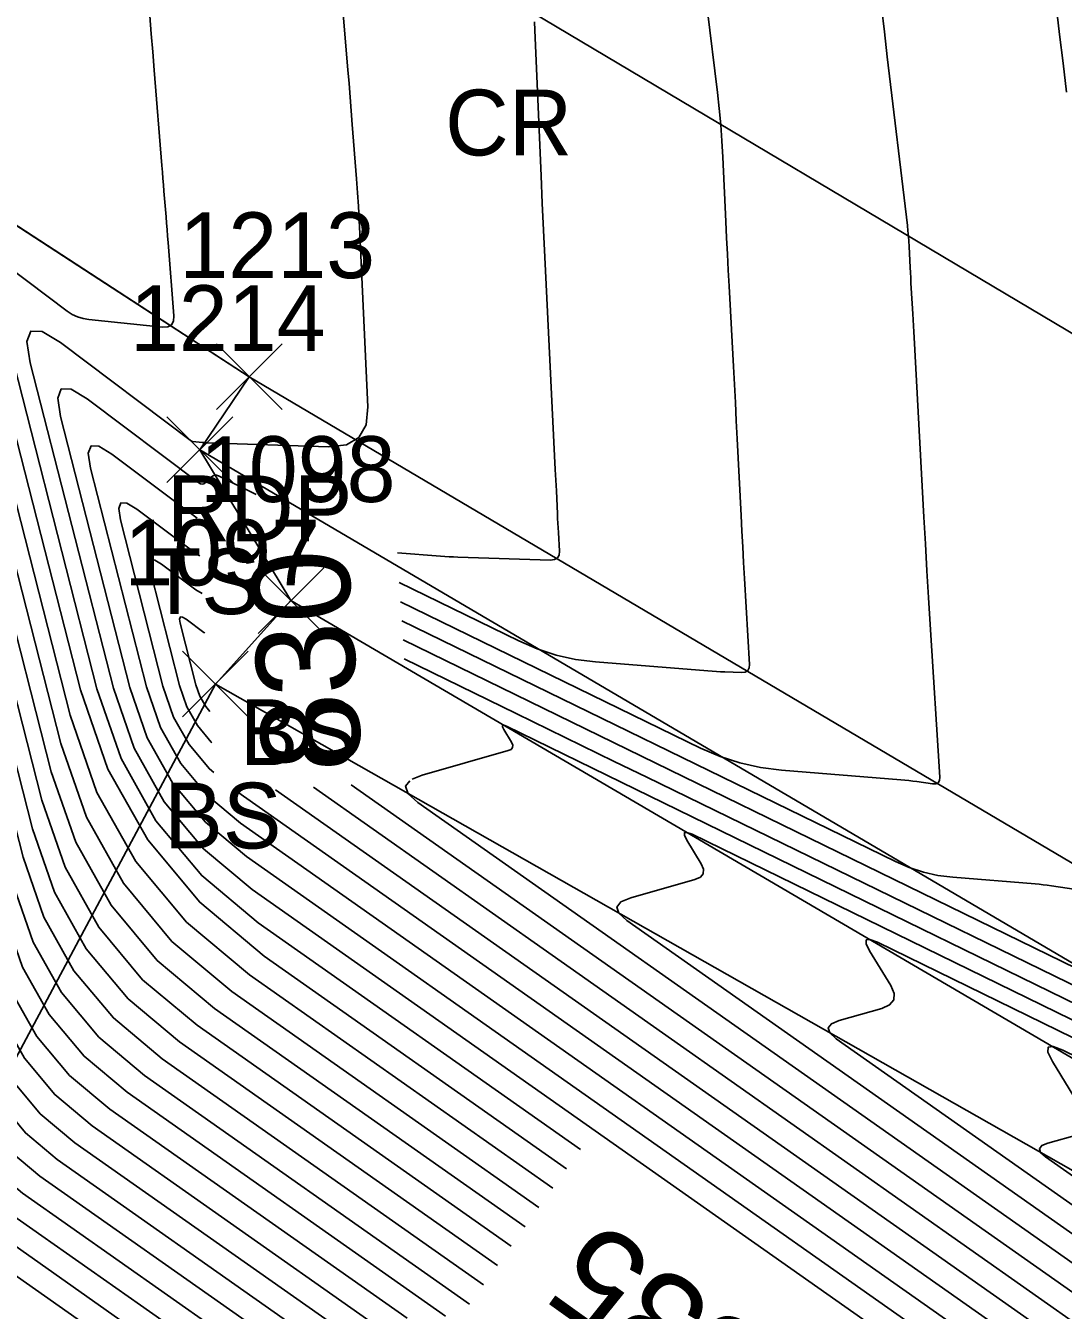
# Model space of a CAD drawing. Extents: x 1650836 to 1652450, y 332578 to 333908.
# Drawn here: x 1651839.46 to 1651871, y 332889.77 to 332928.84 of the extents above; entities that cross this region are included whole.
import ezdxf

# ---------------------------------------------------------------- set-up
doc = ezdxf.new("R2010")
doc.units = 0
for name, color, linetype in [('L_A', 7, 'Continuous'), ('L_I', 7, 'Continuous'), ('L_TIC', 7, 'Continuous'), ('LELB', 7, 'Continuous'), ('LSOGCMA', 7, 'Continuous'), ('LSOGCMA_T', 7, 'Continuous'), ('LSOGCMI', 7, 'Continuous'), ('LSOGP', 7, 'Continuous'), ('P_A', 7, 'Continuous'), ('P_I', 7, 'Continuous'), ('P_TIC', 7, 'Continuous'), ('PET', 7, 'Continuous'), ('PRC', 7, 'Continuous')]:
    doc.layers.add(name, color=color, linetype=linetype)

msp = doc.modelspace()

# ---------------------------------------------------------------- linework, layer by layer
at = {"layer": 'L_TIC'}
for points in [[(1651843.759, 332914.941), (1651845.759, 332916.941)], [(1651845.759, 332914.941), (1651843.759, 332916.941)], [(1651846.527, 332910.35), (1651848.527, 332912.35)], [(1651848.527, 332910.35), (1651846.527, 332912.35)], [(1651844.231, 332907.813), (1651846.231, 332909.813)], [(1651846.231, 332907.813), (1651844.231, 332909.813)]]:
    msp.add_lwpolyline(points, dxfattribs=at)
at = {"layer": 'LELB'}
for points in [[(1651844.759, 332915.941), (1651880.379, 332894.976), (1651917.082, 332874.787), (1651949.824, 332853.945), (1651967.074, 332844.342), (1652000.53, 332828.254), (1652035.357, 332809.776), (1652067.23, 332793.489), (1652106.029, 332773.108), (1652143.274, 332753.324), (1652172.167, 332734.049)], [(1652048.756, 332662.461), (1652082.555, 332678.298), (1652130.366, 332703.201), (1652148.083, 332715.406), (1652159.47, 332726.367), (1652148.02, 332734.227), (1652128.413, 332739.339), (1652116.951, 332747.33), (1652106.793, 332756.875), (1652094.604, 332761.138), (1652083.802, 332764.466), (1652074.482, 332770.284), (1652065.17, 332770.428), (1652062.989, 332774.387), (1652054.537, 332784.724), (1652034.993, 332796.475), (1652025.062, 332801.1), (1652009.772, 332808.074), (1651988.967, 332816.401), (1651980.006, 332832.954), (1651960.575, 332843.477), (1651932.852, 332862.75), (1651890.753, 332886.019), (1651847.527, 332911.35)], [(1651992.104, 332790.093), (1651989.915, 332804.738), (1651988.967, 332816.401), (1651977.078, 332830.976), (1651959.162, 332840.786), (1651931.328, 332859.703), (1651889.406, 332883.733), (1651845.231, 332908.813)]]:
    msp.add_lwpolyline(points, dxfattribs=at)
at = {"layer": 'LSOGCMA'}
for points in [[(1651819.374, 332935.612), (1651835.771, 332920.605), (1651836.236, 332920.116), (1651836.617, 332919.576), (1651836.913, 332918.986), (1651837.125, 332918.346), (1651840.242, 332906.143), (1651840.985, 332904.001), (1651842.059, 332902.089), (1651843.465, 332900.405), (1651845.203, 332898.951), (1651854.642, 332892.306)], [(1651845.064, 332907.976), (1651844.935, 332908.131), (1651844.76, 332908.441), (1651844.64, 332908.789), (1651844.161, 332910.662), (1651844.142, 332910.791), (1651844.166, 332910.854), (1651844.234, 332910.852), (1651844.344, 332910.784), (1651844.875, 332910.386), (1651844.908, 332910.367)], [(1651850.934, 332910.157), (1651871.822, 332899.963)], [(1651831.003, 332908.589), (1651835.11, 332904.831), (1651835.346, 332904.582), (1651835.539, 332904.309), (1651835.689, 332904.009), (1651835.797, 332903.685), (1651837.378, 332897.494), (1651837.755, 332896.407), (1651838.3, 332895.437), (1651839.013, 332894.583), (1651839.894, 332893.845), (1651846.405, 332889.263)], [(1651911.748, 332858.275), (1651911.497, 332858.472), (1651910.953, 332858.899), (1651910.409, 332859.326), (1651909.864, 332859.754), (1651909.32, 332860.181), (1651890.123, 332875.244), (1651888.907, 332876.197), (1651887.691, 332877.149), (1651886.474, 332878.099), (1651885.256, 332879.049), (1651880.382, 332882.846), (1651879.158, 332883.788), (1651877.923, 332884.715), (1651876.676, 332885.627), (1651875.419, 332886.523), (1651848.21, 332905.675)]]:
    msp.add_lwpolyline(points, dxfattribs=at)
at = {"layer": 'LSOGCMI'}
for points in [[(1651866.224, 332941.422), (1651869.154, 332937.22), (1651869.528, 332936.61), (1651869.82, 332935.969), (1651870.03, 332935.297), (1651870.158, 332934.593), (1651870.679, 332930.323), (1651870.785, 332929.446), (1651870.89, 332928.57), (1651870.993, 332927.693), (1651871.095, 332926.816)], [(1651853.8, 332891.131), (1651844.141, 332897.93), (1651842.574, 332899.241), (1651841.307, 332900.758), (1651840.339, 332902.482), (1651839.67, 332904.413), (1651836.86, 332915.414), (1651836.668, 332915.991), (1651836.401, 332916.523), (1651836.058, 332917.009), (1651835.639, 332917.45), (1651815.67, 332935.725), (1651815.59, 332935.78), (1651815.515, 332935.792), (1651815.445, 332935.762), (1651815.38, 332935.689), (1651815.133, 332935.313), (1651815.069, 332935.241), (1651815.001, 332935.213), (1651814.93, 332935.229), (1651814.854, 332935.289), (1651810.989, 332939.401)], [(1651814.484, 332938.446), (1651814.497, 332938.437), (1651835.705, 332919.027), (1651836.147, 332918.562), (1651836.509, 332918.05), (1651836.791, 332917.489), (1651836.992, 332916.88), (1651839.956, 332905.278), (1651840.662, 332903.242), (1651841.683, 332901.424), (1651843.019, 332899.823), (1651844.672, 332898.44), (1651854.221, 332891.718)], [(1651812.136, 332935.623), (1651815.343, 332932.21), (1651815.482, 332932.1), (1651815.613, 332932.07), (1651815.738, 332932.122), (1651815.855, 332932.254), (1651816.311, 332932.946), (1651816.429, 332933.08), (1651816.558, 332933.136), (1651816.696, 332933.113), (1651816.844, 332933.013), (1651835.573, 332915.873), (1651835.969, 332915.456), (1651836.293, 332914.996), (1651836.546, 332914.493), (1651836.727, 332913.947), (1651839.383, 332903.548), (1651840.016, 332901.723), (1651840.931, 332900.093), (1651842.129, 332898.659), (1651843.61, 332897.419), (1651853.379, 332890.543)], [(1651848.849, 332932.339), (1651849.257, 332927.494), (1651849.292, 332927.079), (1651849.326, 332926.664), (1651849.359, 332926.248), (1651849.391, 332925.833), (1651849.519, 332924.173), (1651849.549, 332923.757), (1651849.576, 332923.342), (1651849.6, 332922.926), (1651849.621, 332922.51), (1651849.864, 332917.247), (1651849.811, 332916.701), (1651849.594, 332916.316), (1651849.212, 332916.093), (1651848.667, 332916.032), (1651844.974, 332916.15), (1651844.938, 332916.151), (1651844.902, 332916.153), (1651844.866, 332916.156), (1651844.831, 332916.159), (1651844.548, 332916.188), (1651844.537, 332916.19), (1651844.527, 332916.193), (1651844.517, 332916.198), (1651844.507, 332916.204), (1651840.522, 332919.201), (1651839.964, 332919.539), (1651839.624, 332919.55), (1651839.503, 332919.232), (1651839.6, 332918.587), (1651842.13, 332908.684), (1651842.762, 332906.862), (1651843.676, 332905.234), (1651844.873, 332903.801), (1651846.352, 332902.563), (1651866.654, 332888.272)], [(1651852.958, 332889.955), (1651843.079, 332896.908), (1651841.684, 332898.076), (1651840.555, 332899.428), (1651839.693, 332900.964), (1651839.097, 332902.683), (1651836.594, 332912.481), (1651836.424, 332912.996), (1651836.186, 332913.469), (1651835.88, 332913.902), (1651835.507, 332914.295), (1651818.018, 332930.301), (1651817.803, 332930.447), (1651817.601, 332930.48), (1651817.414, 332930.399), (1651817.241, 332930.204), (1651816.577, 332929.196), (1651816.406, 332929.003), (1651816.225, 332928.928), (1651816.034, 332928.971), (1651815.832, 332929.132), (1651812.947, 332932.202)], [(1651831.284, 332931.802), (1651831.606, 332927.983), (1651831.632, 332927.832), (1651831.684, 332927.694), (1651831.762, 332927.568), (1651831.865, 332927.456), (1651835.904, 332923.76), (1651836.414, 332923.222), (1651836.832, 332922.63), (1651837.158, 332921.982), (1651837.391, 332921.278), (1651840.815, 332907.872), (1651841.631, 332905.52), (1651842.81, 332903.419), (1651844.355, 332901.57), (1651846.264, 332899.972), (1651855.484, 332893.482)], [(1651825.944, 332931.237), (1651835.838, 332922.182), (1651836.325, 332921.669), (1651836.725, 332921.103), (1651837.035, 332920.484), (1651837.258, 332919.812), (1651840.529, 332907.007), (1651841.308, 332904.761), (1651842.435, 332902.754), (1651843.91, 332900.987), (1651845.733, 332899.461), (1651855.063, 332892.894)], [(1651860.178, 332929.358), (1651860.488, 332926.803), (1651860.543, 332926.314), (1651860.589, 332925.824), (1651860.625, 332925.334), (1651860.653, 332924.842), (1651860.745, 332922.876), (1651860.768, 332922.384), (1651860.792, 332921.892), (1651860.818, 332921.401), (1651860.844, 332920.909), (1651860.976, 332918.467), (1651861.006, 332917.919), (1651861.035, 332917.371), (1651861.063, 332916.822), (1651861.091, 332916.274), (1651861.209, 332913.941), (1651861.234, 332913.463), (1651861.26, 332912.984), (1651861.286, 332912.506), (1651861.313, 332912.027), (1651861.466, 332909.413), (1651861.456, 332909.302), (1651861.413, 332909.223), (1651861.335, 332909.178), (1651861.224, 332909.165), (1651860.712, 332909.182), (1651860.584, 332909.187), (1651860.456, 332909.193), (1651860.328, 332909.201), (1651860.2, 332909.211), (1651856.781, 332909.487), (1651856.176, 332909.564), (1651855.586, 332909.696), (1651855.012, 332909.883), (1651854.452, 332910.125), (1651850.82, 332911.897)], [(1651865.471, 332929.401), (1651865.563, 332928.647), (1651865.652, 332927.893), (1651866.261, 332922.754), (1651866.278, 332922.596), (1651866.293, 332922.438), (1651866.305, 332922.279), (1651866.314, 332922.121), (1651866.346, 332921.485), (1651866.355, 332921.327), (1651866.363, 332921.168), (1651866.372, 332921.009), (1651866.381, 332920.85), (1651866.426, 332920.076), (1651866.436, 332919.894), (1651866.447, 332919.712), (1651866.457, 332919.53), (1651866.467, 332919.348), (1651866.765, 332913.89), (1651866.811, 332913.075), (1651866.858, 332912.259), (1651866.906, 332911.444), (1651866.956, 332910.629), (1651867.245, 332905.98), (1651867.236, 332905.877), (1651867.196, 332905.809), (1651867.125, 332905.775), (1651867.022, 332905.775), (1651866.546, 332905.846), (1651866.426, 332905.863), (1651866.307, 332905.877), (1651866.187, 332905.89), (1651866.068, 332905.901), (1651862.433, 332906.195), (1651861.795, 332906.276), (1651861.173, 332906.415), (1651860.567, 332906.612), (1651859.976, 332906.867), (1651850.858, 332911.317)], [(1651813.758, 332928.781), (1651816.321, 332926.053), (1651816.586, 332925.842), (1651816.837, 332925.786), (1651817.075, 332925.884), (1651817.3, 332926.138), (1651818.171, 332927.461), (1651818.399, 332927.718), (1651818.644, 332927.824), (1651818.909, 332927.781), (1651819.192, 332927.588), (1651835.441, 332912.718), (1651835.791, 332912.349), (1651836.078, 332911.943), (1651836.301, 332911.498), (1651836.461, 332911.015), (1651838.81, 332901.818), (1651839.37, 332900.204), (1651840.179, 332898.763), (1651841.239, 332897.494), (1651842.549, 332896.398), (1651852.22, 332889.59)], [(1651838.911, 332921.521), (1651840.725, 332920.157), (1651840.877, 332920.057), (1651841.038, 332919.981), (1651841.207, 332919.928), (1651841.386, 332919.898), (1651843.618, 332919.669), (1651843.781, 332919.676), (1651843.894, 332919.735), (1651843.955, 332919.846), (1651843.966, 332920.009), (1651843.795, 332922.243), (1651843.779, 332922.438), (1651843.764, 332922.633), (1651843.748, 332922.827), (1651843.732, 332923.022), (1651843.666, 332923.8), (1651843.65, 332923.995), (1651843.634, 332924.19), (1651843.618, 332924.384), (1651843.603, 332924.579), (1651843.372, 332927.487), (1651843.327, 332928.037), (1651843.282, 332928.587), (1651843.236, 332929.136)], [(1651854.924, 332928.955), (1651854.938, 332928.697), (1651855.127, 332924.266), (1651855.163, 332923.442), (1651855.2, 332922.617), (1651855.239, 332921.793), (1651855.28, 332920.968), (1651855.562, 332915.339), (1651855.571, 332915.176), (1651855.579, 332915.013), (1651855.586, 332914.85), (1651855.594, 332914.687), (1651855.626, 332913.993), (1651855.633, 332913.851), (1651855.64, 332913.709), (1651855.648, 332913.568), (1651855.655, 332913.426), (1651855.686, 332912.859), (1651855.675, 332912.735), (1651855.626, 332912.648), (1651855.541, 332912.598), (1651855.417, 332912.584), (1651852.598, 332912.673), (1651852.467, 332912.678), (1651852.337, 332912.685), (1651852.206, 332912.693), (1651852.076, 332912.703), (1651850.761, 332912.809)], [(1651814.082, 332925.875), (1651814.569, 332925.36), (1651816.81, 332922.975), (1651817.138, 332922.713), (1651817.449, 332922.643), (1651817.744, 332922.766), (1651818.022, 332923.079), (1651819.102, 332924.719), (1651819.383, 332925.036), (1651819.688, 332925.168), (1651820.015, 332925.115), (1651820.366, 332924.876), (1651835.375, 332911.14), (1651835.702, 332910.796), (1651835.97, 332910.416), (1651836.179, 332910), (1651836.328, 332909.549), (1651838.524, 332900.953), (1651839.047, 332899.445), (1651839.803, 332898.098), (1651840.794, 332896.912), (1651842.018, 332895.887), (1651851.057, 332889.525)], [(1651855.905, 332894.07), (1651846.715, 332900.539), (1651844.757, 332902.178), (1651843.172, 332904.075), (1651841.962, 332906.23), (1651841.126, 332908.642), (1651837.252, 332923.808)], [(1651814.468, 332922.899), (1651814.925, 332922.42), (1651815.38, 332921.939), (1651817.299, 332919.897), (1651817.69, 332919.584), (1651818.061, 332919.501), (1651818.413, 332919.647), (1651818.745, 332920.021), (1651820.032, 332921.977), (1651820.368, 332922.355), (1651820.731, 332922.512), (1651821.121, 332922.449), (1651821.539, 332922.164), (1651835.308, 332909.563), (1651835.613, 332909.242), (1651835.862, 332908.889), (1651836.056, 332908.503), (1651836.195, 332908.083), (1651838.237, 332900.088), (1651838.724, 332898.685), (1651839.427, 332897.433), (1651840.348, 332896.33), (1651841.487, 332895.377), (1651849.894, 332889.459)], [(1651856.326, 332894.657), (1651846.534, 332901.551), (1651844.815, 332902.989), (1651843.424, 332904.654), (1651842.362, 332906.546), (1651841.628, 332908.663), (1651838.426, 332921.197)], [(1651846.472, 332914.581), (1651845.322, 332915.142), (1651845.266, 332915.161), (1651845.212, 332915.162), (1651845.161, 332915.146), (1651845.113, 332915.112), (1651844.925, 332914.939), (1651844.878, 332914.906), (1651844.829, 332914.893), (1651844.78, 332914.901), (1651844.729, 332914.929), (1651841.332, 332917.484), (1651840.844, 332917.779), (1651840.547, 332917.788), (1651840.442, 332917.511), (1651840.527, 332916.947), (1651842.632, 332908.705), (1651843.161, 332907.178), (1651843.928, 332905.813), (1651844.931, 332904.612), (1651846.171, 332903.574), (1651868.407, 332887.922)], [(1651844.679, 332913.858), (1651842.085, 332915.809), (1651841.692, 332916.047), (1651841.452, 332916.054), (1651841.367, 332915.831), (1651841.435, 332915.376), (1651843.134, 332908.726), (1651843.561, 332907.493), (1651844.179, 332906.393), (1651844.989, 332905.424), (1651845.989, 332904.586), (1651870.16, 332887.572)], [(1651844.754, 332912.711), (1651844.665, 332912.76), (1651842.838, 332914.134), (1651842.539, 332914.315), (1651842.357, 332914.321), (1651842.292, 332914.151), (1651842.344, 332913.805), (1651843.636, 332908.747), (1651843.961, 332907.809), (1651844.431, 332906.972), (1651845.047, 332906.235), (1651845.186, 332906.119)], [(1651844.829, 332911.567), (1651844.633, 332911.676), (1651843.591, 332912.459), (1651843.386, 332912.583), (1651843.261, 332912.587), (1651843.217, 332912.471), (1651843.253, 332912.234), (1651844.138, 332908.768), (1651844.361, 332908.125), (1651844.683, 332907.552), (1651845.105, 332907.047), (1651845.126, 332907.029)], [(1651873.021, 332902.325), (1651870.638, 332902.679), (1651870.515, 332902.696), (1651870.392, 332902.711), (1651870.269, 332902.724), (1651870.145, 332902.736), (1651867.642, 332902.938), (1651867.19, 332902.995), (1651866.748, 332903.094), (1651866.318, 332903.234), (1651865.899, 332903.415), (1651850.896, 332910.737)], [(1651848.731, 332889.394), (1651840.956, 332894.866), (1651839.903, 332895.748), (1651839.051, 332896.767), (1651838.401, 332897.926), (1651837.951, 332899.223), (1651836.062, 332906.617), (1651835.934, 332907.005), (1651835.754, 332907.362), (1651835.524, 332907.689), (1651835.242, 332907.985), (1651832.635, 332910.372)], [(1651847.568, 332889.328), (1651840.425, 332894.356), (1651839.458, 332895.165), (1651838.675, 332896.102), (1651838.078, 332897.167), (1651837.665, 332898.359), (1651835.93, 332905.151), (1651835.812, 332905.507), (1651835.647, 332905.836), (1651835.435, 332906.136), (1651835.176, 332906.408), (1651831.819, 332909.48)], [(1651850.972, 332909.58), (1651854.376, 332907.916), (1651855.369, 332907.431), (1651856.362, 332906.946), (1651857.355, 332906.462), (1651858.348, 332905.977), (1651877.745, 332896.511)], [(1651830.187, 332907.698), (1651835.044, 332903.253), (1651835.257, 332903.029), (1651835.431, 332902.782), (1651835.567, 332902.512), (1651835.664, 332902.218), (1651837.092, 332896.629), (1651837.432, 332895.648), (1651837.924, 332894.772), (1651838.568, 332894.001), (1651839.364, 332893.335), (1651845.241, 332889.197)], [(1651880.591, 332894.577), (1651854.082, 332907.528), (1651854, 332907.56), (1651853.958, 332907.555), (1651853.957, 332907.512), (1651853.996, 332907.434), (1651854.231, 332907.045), (1651854.269, 332906.956), (1651854.265, 332906.884), (1651854.219, 332906.828), (1651854.131, 332906.789), (1651851.519, 332906.047), (1651851.212, 332905.917)], [(1651844.078, 332889.132), (1651838.833, 332892.824), (1651838.122, 332893.419), (1651837.548, 332894.107), (1651837.109, 332894.889), (1651836.805, 332895.764), (1651835.531, 332900.752), (1651835.444, 332901.014), (1651835.323, 332901.255), (1651835.168, 332901.476), (1651834.978, 332901.676), (1651829.372, 332906.806)], [(1651912.399, 332858.755), (1651909.768, 332860.822), (1651908.772, 332861.604), (1651907.776, 332862.385), (1651906.781, 332863.167), (1651905.785, 332863.948), (1651890.033, 332876.308), (1651888.97, 332877.141), (1651887.906, 332877.974), (1651886.841, 332878.805), (1651885.776, 332879.636), (1651881.513, 332882.958), (1651880.442, 332883.781), (1651879.362, 332884.592), (1651878.272, 332885.389), (1651877.172, 332886.173), (1651849.359, 332905.751)], [(1651851.136, 332905.867), (1651851.012, 332905.705), (1651851.086, 332905.478), (1651851.378, 332905.214), (1651878.925, 332885.824), (1651879.867, 332885.152), (1651880.801, 332884.469), (1651881.727, 332883.774), (1651882.644, 332883.069), (1651886.296, 332880.223), (1651887.209, 332879.511), (1651888.121, 332878.799), (1651889.032, 332878.086), (1651889.943, 332877.372), (1651902.25, 332867.715), (1651903.697, 332866.58), (1651905.144, 332865.444), (1651906.591, 332864.308), (1651908.038, 332863.172), (1651913.05, 332859.236)], [(1651845.912, 332905.525), (1651871.913, 332887.223), (1651873.486, 332886.101), (1651875.044, 332884.961), (1651876.589, 332883.802), (1651878.12, 332882.624), (1651884.215, 332877.875), (1651885.739, 332876.687), (1651887.261, 332875.498), (1651888.782, 332874.308), (1651890.302, 332873.116), (1651910.444, 332857.312)], [(1651847.061, 332905.6), (1651873.666, 332886.873), (1651875.081, 332885.864), (1651876.484, 332884.838), (1651877.874, 332883.795), (1651879.251, 332882.735), (1651884.735, 332878.462), (1651886.106, 332877.393), (1651887.476, 332876.323), (1651888.845, 332875.252), (1651890.213, 332874.18), (1651911.096, 332857.794)], [(1651880.973, 332893.859), (1651859.716, 332904.244), (1651859.563, 332904.303), (1651859.486, 332904.293), (1651859.483, 332904.215), (1651859.555, 332904.068), (1651859.993, 332903.346), (1651860.064, 332903.18), (1651860.056, 332903.046), (1651859.97, 332902.942), (1651859.806, 332902.869), (1651857.856, 332902.315), (1651857.554, 332902.188), (1651857.433, 332902.03), (1651857.495, 332901.841), (1651857.738, 332901.621), (1651880.678, 332885.474)], [(1651882.431, 332885.124), (1651864.098, 332898.029), (1651863.904, 332898.204), (1651863.855, 332898.355), (1651863.951, 332898.481), (1651864.192, 332898.583), (1651865.481, 332898.949), (1651865.721, 332899.056), (1651865.847, 332899.208), (1651865.858, 332899.405), (1651865.755, 332899.646), (1651865.114, 332900.703), (1651865.009, 332900.917), (1651865.013, 332901.031), (1651865.126, 332901.046), (1651865.349, 332900.96), (1651881.355, 332893.14), (1651882.683, 332892.499), (1651884.016, 332891.87), (1651885.354, 332891.253), (1651886.698, 332890.648), (1651893.59, 332887.584)], [(1651889.172, 332888.954), (1651887.301, 332889.796), (1651885.439, 332890.654), (1651883.585, 332891.529), (1651881.738, 332892.421), (1651870.983, 332897.676), (1651870.689, 332897.789), (1651870.54, 332897.77), (1651870.535, 332897.619), (1651870.674, 332897.338), (1651871.685, 332895.669), (1651871.767, 332895.478), (1651871.758, 332895.323), (1651871.658, 332895.202), (1651871.469, 332895.118), (1651870.529, 332894.851), (1651870.348, 332894.775), (1651870.276, 332894.68), (1651870.313, 332894.567), (1651870.458, 332894.436), (1651884.184, 332884.775)], [(1651842.915, 332889.066), (1651838.302, 332892.314)], [(1651841.752, 332889.001), (1651837.771, 332891.803)]]:
    msp.add_lwpolyline(points, dxfattribs=at)
at = {"layer": 'LSOGP'}
msp.add_lwpolyline([(1651814.272, 332938.956), (1651818.842, 332935.985), (1651823.411, 332933.014), (1651827.981, 332930.043), (1651832.551, 332927.072), (1651837.12, 332924.1), (1651841.69, 332921.129), (1651846.26, 332918.158), (1651844.759, 332915.941), (1651847.527, 332911.35), (1651845.231, 332908.813), (1651834.429, 332888.588), (1651826.845, 332873.564), (1651850.897, 332857.776), (1651861.906, 332843.614), (1651887.79, 332823.882), (1651895.345, 332817.735), (1651915.287, 332808.731), (1651939.148, 332804.133), (1651956.389, 332793.224), (1651973.519, 332785.08), (1651977.172, 332765.646), (1651984.523, 332752.343)], dxfattribs=at)
at = {"layer": 'P_TIC'}
for points in [[(1651845.26, 332917.158), (1651847.26, 332919.158)], [(1651847.26, 332917.158), (1651845.26, 332919.158)]]:
    msp.add_lwpolyline(points, dxfattribs=at)
at = {"layer": 'PET'}
msp.add_lwpolyline([(1651764.546, 332972.615), (1651784.506, 332958.597), (1651809.702, 332941.927), (1651846.26, 332918.158), (1651881.765, 332897.162), (1651918.116, 332876.642), (1651951.432, 332858.415), (1651975.296, 332845.48), (1652002.223, 332831.337), (1652037.173, 332813.417), (1652069.296, 332796.636), (1652107.428, 332776.545), (1652145.079, 332756.921), (1652175.234, 332740.226), (1652190.754, 332731.861), (1652206.573, 332723.523), (1652239.422, 332706.921), (1652282.404, 332684.366), (1652332.494, 332658.525), (1652365.542, 332641.171), (1652388.914, 332629.021)], dxfattribs=at)
at = {"layer": 'PRC'}
msp.add_lwpolyline([(1651773.612, 332982.822), (1651792.672, 332969.525), (1651816.542, 332953.47), (1651853.779, 332929.89), (1651888.829, 332909.027), (1651925.09, 332888.189), (1651957.726, 332870.48), (1651982.519, 332857.297), (1652019.654, 332837.681), (1652042.767, 332825.192), (1652076.048, 332808.311), (1652114.48, 332787.851), (1652150.944, 332769.103), (1652185.791, 332750.516), (1652225.777, 332729.89), (1652246.28, 332718.635), (1652288.707, 332696.529), (1652339.002, 332669.86), (1652372.556, 332652.699), (1652395.364, 332640.33)], dxfattribs=at)

# ---------------------------------------------------------------- texts
at = {"layer": 'L_A'}
for s, p in [('TS', (1651843.169, 332910.941)), ('BS', (1651845.968, 332906.35)), ('BS', (1651843.672, 332903.813))]:
    msp.add_text(s, height=2, dxfattribs=at).set_placement(p)
at = {"layer": 'L_I'}
for s, p in [('1214', (1651842.633, 332918.941)), ('1098', (1651844.756, 332914.35)), ('1097', (1651842.459, 332911.813))]:
    msp.add_text(s, height=2, dxfattribs=at).set_placement(p)
at = {"layer": 'LSOGCMA_T'}
for s, rotation, p in [('830', 93.7461, (1651849.683, 332906.316)), ('835', 144.3842, (1651862.292, 332888.687))]:
    msp.add_text(s, height=3, rotation=rotation, dxfattribs=at).set_placement(p)
at = {"layer": 'P_A'}
for s, p in [('CR', (1651852.212, 332924.89)), ('RDP', (1651843.748, 332913.158))]:
    msp.add_text(s, height=2, dxfattribs=at).set_placement(p)
at = {"layer": 'P_I'}
msp.add_text('1213', height=2, dxfattribs=at).set_placement((1651844.134, 332921.158))

doc.saveas('drawing.dxf')
